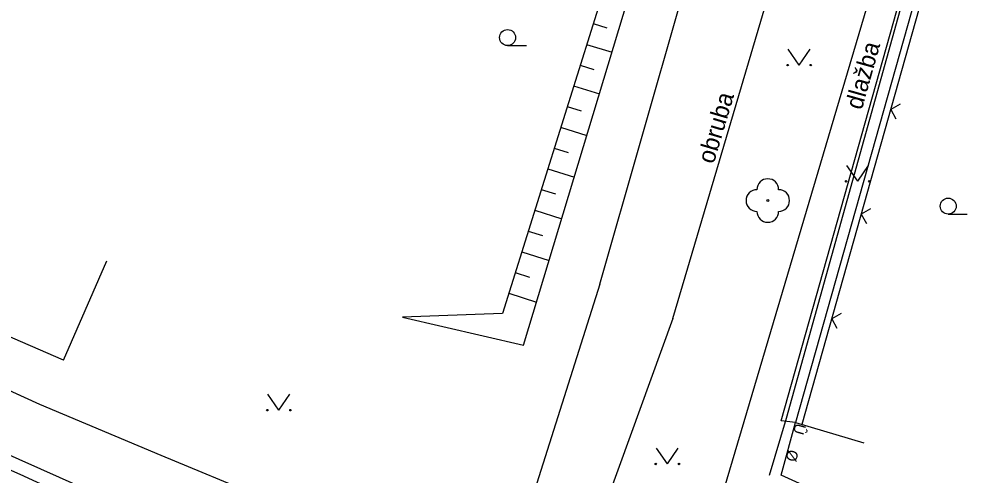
# Model space of a CAD drawing. Extents: x -614582 to -612559, y -1157748 to -1156203.
# Drawn here: x -613042.15 to -612998.54, y -1156964.62 to -1156943.63 of the extents above; entities that cross this region are included whole.
import ezdxf

# ---------------------------------------------------------------- set-up
doc = ezdxf.new("R2010")
doc.units = 0
for name, color, linetype in [('Vrstva 1', 7, 'Continuous'), ('Vrstva 12', 7, 'Continuous'), ('Vrstva 13', 7, 'Continuous'), ('Vrstva 34', 7, 'Continuous'), ('Vrstva 4', 7, 'Continuous'), ('Vrstva 47', 7, 'Continuous'), ('Vrstva 5', 7, 'Continuous'), ('Vrstva 7', 7, 'Continuous')]:
    doc.layers.add(name, color=color, linetype=linetype)

# ---------------------------------------------------------------- blocks, each defined once
blk = doc.blocks.new('PLOTDR')
at = {"layer": 'Vrstva 1'}
blk.add_lwpolyline([(-3.5, 3.5), (0, 0), (3.5, 3.5)], dxfattribs=at)

msp = doc.modelspace()

# ---------------------------------------------------------------- linework, layer by layer
at = {"layer": 'Vrstva 12'}
for p, q in [((-613015.739, -1156943.845), (-613015.105, -1156944.043)), ((-613016.037, -1156944.8), (-613014.866, -1156945.166)), ((-613016.335, -1156945.755), (-613015.697, -1156945.954)), ((-613016.633, -1156946.709), (-613015.444, -1156947.081)), ((-613016.932, -1156947.664), (-613016.289, -1156947.864)), ((-613017.23, -1156948.618), (-613016.021, -1156948.996)), ((-613017.528, -1156949.573), (-613016.881, -1156949.775)), ((-613017.826, -1156950.527), (-613016.599, -1156950.91)), ((-613018.124, -1156951.482), (-613017.473, -1156951.685)), ((-613018.422, -1156952.436), (-613017.177, -1156952.825)), ((-613018.721, -1156953.391), (-613018.064, -1156953.596)), ((-613019.019, -1156954.345), (-613017.755, -1156954.74)), ((-613019.317, -1156955.3), (-613018.656, -1156955.506)), ((-613019.615, -1156956.254), (-613018.333, -1156956.655))]:
    msp.add_line(p, q, dxfattribs=at)
at = {"layer": 'Vrstva 34'}
for p, q in [((-613041.191, -1156961.366), (-613046.061, -1156959.176)), ((-613035.601, -1156963.716), (-613041.191, -1156961.366)), ((-613029.301, -1156966.326), (-613035.601, -1156963.716))]:
    msp.add_line(p, q, dxfattribs=at)
at = {"layer": 'Vrstva 4'}
for p, q in [((-613012.071, -1156957.406), (-613003.441, -1156928.226)), ((-613013.051, -1156935.256), (-613019.901, -1156957.186)), ((-613012.332, -1156974.065), (-613000.871, -1156935.456)), ((-613018.931, -1156958.636), (-613012.171, -1156936.236)), ((-612999.351, -1156937.126), (-613006.421, -1156962.206)), ((-613007.081, -1156962.126), (-613000.262, -1156937.899)), ((-613015.421, -1156955.836), (-613010.411, -1156938.276)), ((-613040.101, -1156959.336), (-613038.103, -1156954.753)), ((-613040.101, -1156959.336), (-613049.391, -1156955.286)), ((-613015.421, -1156955.836), (-613018.876, -1156966.71)), ((-613019.901, -1156957.186), (-613024.511, -1156957.346)), ((-613024.511, -1156957.346), (-613018.931, -1156958.636)), ((-613012.071, -1156957.406), (-613015.836, -1156967.82)), ((-613007.091, -1156964.616), (-613006.421, -1156962.206)), ((-613006.421, -1156962.206), (-613007.081, -1156962.126)), ((-613006.421, -1156962.206), (-613003.29, -1156963.133)), ((-613001.291, -1156967.246), (-613007.091, -1156964.616))]:
    msp.add_line(p, q, dxfattribs=at)
msp.add_arc((-613511.267, -1158001.212), 1137.845, 64.537869, 67.271355, dxfattribs=at)
at = {"layer": 'Vrstva 47'}
for p, q in [((-613000.054, -1156937.621), (-613006.863, -1156962.013)), ((-613006.863, -1156962.013), (-613007.64, -1156964.641)), ((-613022.772, -1156972.507), (-613043.182, -1156963.439))]:
    msp.add_line(p, q, dxfattribs=at)
at = {"layer": 'Vrstva 5'}
msp.add_line((-612999.335, -1156938.173), (-613006.132, -1156962.288), dxfattribs=at)
at = {"layer": 'Vrstva 7'}
for points in [[(-613019.67, -1156944.855), (-613019.17, -1156944.855), (-613018.803, -1156944.855)], [(-613006.256, -1156945.753), (-613006.756, -1156945.019)], [(-613006.256, -1156945.753), (-613005.756, -1156945.019)], [(-613003.566, -1156951.1), (-613004.066, -1156950.367)], [(-613003.566, -1156951.1), (-613003.066, -1156950.367)], [(-612999.402, -1156952.61), (-612998.902, -1156952.61), (-612998.535, -1156952.61)], [(-613030.193, -1156961.631), (-613030.693, -1156960.897)], [(-613030.193, -1156961.631), (-613029.693, -1156960.897)], [(-613012.318, -1156964.107), (-613012.818, -1156963.374)], [(-613012.318, -1156964.107), (-613011.818, -1156963.374)]]:
    msp.add_lwpolyline(points, dxfattribs=at)
for centre, radius in [((-613019.67, -1156944.488), 0.367), ((-613006.789, -1156945.753), 0.0333), ((-613005.723, -1156945.753), 0.0333), ((-613004.1, -1156951.1), 0.0333), ((-613003.033, -1156951.1), 0.0333), ((-613007.701, -1156951.986), 0.05), ((-612999.402, -1156952.243), 0.367), ((-613030.726, -1156961.631), 0.0333), ((-613029.659, -1156961.631), 0.0333), ((-613012.852, -1156964.107), 0.0333), ((-613011.785, -1156964.107), 0.0333)]:
    msp.add_circle(centre, radius, dxfattribs=at)
for centre, start, end in [((-613007.701, -1156951.486), 0, 180), ((-613008.201, -1156951.986), 90, 270), ((-613007.201, -1156951.986), 270, 90), ((-613007.701, -1156952.486), 180, 0)]:
    msp.add_arc(centre, 0.5, start, end, dxfattribs=at)

# ---------------------------------------------------------------- block references
at = {"layer": 'Vrstva 5', "xscale": 0.09999999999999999, "yscale": 0.1, "rotation": -105.74262869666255}
for p in [(-613002.048, -1156947.798), (-613003.404, -1156952.611), (-613004.761, -1156957.423)]:
    msp.add_blockref('PLOTDR', p, dxfattribs=at)

# ---------------------------------------------------------------- texts
at = {"layer": 'Vrstva 13'}
for s, rotation, p in [('dlažba', 74.2802, (-613003.378, -1156947.847)), ('obruba', 73.5244, (-613010.191, -1156950.337))]:
    msp.add_text(s, height=0.8, rotation=rotation, dxfattribs=at).set_placement(p)
at = {"layer": 'Vrstva 5'}
for s, p in [('Û', (-613006.421, -1156962.206)), ('Ø', (-613006.756, -1156963.411))]:
    msp.add_text(s, height=0.5, rotation=254.4636, dxfattribs=at).set_placement(p)

doc.saveas('drawing.dxf')
